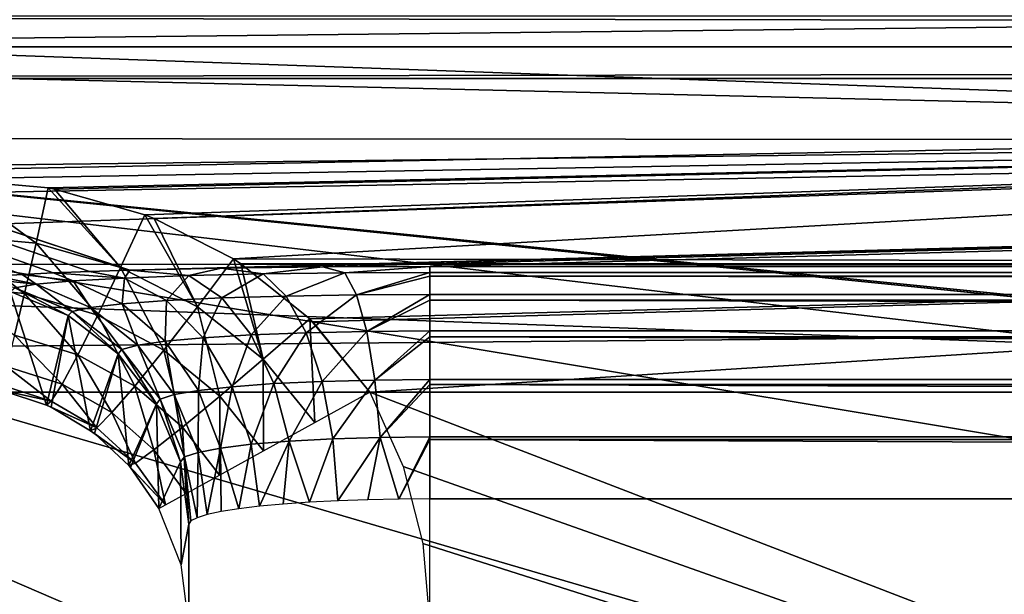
# Model space of a CAD drawing. Header units: millimetres. Extents: x -43.6 to 43.6, y -43.6 to 43.6.
# Tile 395 of 637: x -7.7 to -6.7, y 35.3 to 35.9. Entities that reach past the tile are written whole.
import ezdxf

# ---------------------------------------------------------------- set-up
doc = ezdxf.new("R2010")
doc.units = ezdxf.units.MM
doc.header["$LTSCALE"] = 52.148148
for name, color, linetype in [('150', 7, 'CONTINUOUS'), ('152', 7, 'CONTINUOUS'), ('161', 7, 'CONTINUOUS'), ('162', 7, 'CONTINUOUS'), ('163', 7, 'CONTINUOUS'), ('166', 7, 'CONTINUOUS'), ('191', 7, 'CONTINUOUS'), ('214', 7, 'CONTINUOUS'), ('317', 7, 'CONTINUOUS'), ('330', 7, 'CONTINUOUS'), ('335', 7, 'CONTINUOUS'), ('340', 7, 'CONTINUOUS'), ('369', 7, 'CONTINUOUS'), ('374', 7, 'CONTINUOUS'), ('382', 7, 'CONTINUOUS')]:
    doc.layers.add(name, color=color, linetype=linetype)

msp = doc.modelspace()

# ---------------------------------------------------------------- linework, layer by layer
at = {"layer": '150', "linetype": 'Continuous'}
for points in [[(-5.8614, 36.3912, 23.9303), (-7.6317, 33.6959, 15.3701), (-8.1792, 35.9413, 23.9303), (-5.8614, 36.3912, 23.9303)], [(-6.5217, 33.926, 15.362), (-7.6317, 33.6959, 15.3701), (-5.8614, 36.3912, 23.9303), (-6.5217, 33.926, 15.362)], [(-7.6317, 33.6959, 15.3701), (-8.7531, 33.4247, 15.3796), (-8.1792, 35.9413, 23.9303), (-7.6317, 33.6959, 15.3701)]]:
    msp.add_3dface(points, dxfattribs=at)
at = {"layer": '152', "color": 2, "linetype": 'Continuous'}
for points in [[(-22.2545, 36.8132, 26.3), (-24.4367, 35.4023, 26.3), (22.2545, 36.8132, 26.3), (-22.2545, 36.8132, 26.3)], [(22.2545, 36.8132, 26.3), (-24.4367, 35.4023, 26.3), (-0.015, 35.8829, 26.3), (22.2545, 36.8132, 26.3)], [(-0.015, 35.8829, 26.3), (-24.4367, 35.4023, 26.3), (-2.3606, 35.8051, 26.3), (-0.015, 35.8829, 26.3)], [(-2.3606, 35.8051, 26.3), (-24.4367, 35.4023, 26.3), (-4.6966, 35.5741, 26.3), (-2.3606, 35.8051, 26.3)], [(-4.6966, 35.5741, 26.3), (-24.4367, 35.4023, 26.3), (-7.0127, 35.191, 26.3), (-4.6966, 35.5741, 26.3)], [(-24.4367, 35.4023, 26.3), (-26.5297, 33.8623, 26.3), (-7.0127, 35.191, 26.3), (-24.4367, 35.4023, 26.3)]]:
    msp.add_3dface(points, dxfattribs=at)
at = {"layer": '161', "linetype": 'Continuous'}
for points in [[(-7.5, 35.3632, 1.7451), (-7.5, 34.6502, 1.7202), (-7.5, 34.702, -1.25), (-7.5, 35.3632, 1.7451)], [(-7.5, 35.2586, -1.25), (-7.5, 35.3632, 1.7451), (-7.5, 34.702, -1.25), (-7.5, 35.2586, -1.25)]]:
    msp.add_3dface(points, dxfattribs=at)
at = {"layer": '162', "linetype": 'Continuous'}
for points in [[(-7.6404, 34.558, -4.5), (-7.7001, 34.4634, -4.5), (-8.8792, 35.5, -4.5), (-7.6404, 34.558, -4.5)], [(-7.5613, 34.637, -4.5), (-7.6404, 34.558, -4.5), (-8.8792, 35.5, -4.5), (-7.5613, 34.637, -4.5)], [(-7.4666, 34.6963, -4.5), (-7.5613, 34.637, -4.5), (-8.8792, 35.5, -4.5), (-7.4666, 34.6963, -4.5)], [(-5.2151, 35.5, -4.5), (-7.4666, 34.6963, -4.5), (-8.8792, 35.5, -4.5), (-5.2151, 35.5, -4.5)], [(-7.3609, 34.7332, -4.5), (-7.4666, 34.6963, -4.5), (-5.2151, 35.5, -4.5), (-7.3609, 34.7332, -4.5)], [(-7.25, 34.7457, -4.5), (-7.3609, 34.7332, -4.5), (-5.2151, 35.5, -4.5), (-7.25, 34.7457, -4.5)], [(-5.2414, 34.7457, -4.5), (-7.25, 34.7457, -4.5), (-5.2151, 35.5, -4.5), (-5.2414, 34.7457, -4.5)]]:
    msp.add_3dface(points, dxfattribs=at)
at = {"layer": '163', "linetype": 'Continuous'}
for points in [[(-5.2001, 36.0134, -4.4094), (-5.2075, 35.7613, -4.4771), (-8.8906, 35.8925, -4.4477), (-5.2001, 36.0134, -4.4094)], [(-8.8895, 35.854, -1.5424), (-5.2021, 35.8946, -1.5528), (-8.8933, 35.9825, -1.5797), (-8.8895, 35.854, -1.5424)], [(-8.8906, 35.8925, -4.4477), (-5.2075, 35.7613, -4.4771), (-8.8869, 35.7638, -4.4766), (-8.8906, 35.8925, -4.4477)], [(-5.2058, 35.766, -1.5238), (-5.2021, 35.8946, -1.5528), (-8.8895, 35.854, -1.5424), (-5.2058, 35.766, -1.5238)], [(-8.8857, 35.7213, -1.5164), (-5.2058, 35.766, -1.5238), (-8.8895, 35.854, -1.5424), (-8.8857, 35.7213, -1.5164)], [(-8.8869, 35.7638, -4.4766), (-5.2075, 35.7613, -4.4771), (-8.8831, 35.6332, -4.4941), (-8.8869, 35.7638, -4.4766)], [(-7.75, 35.7213, -1.5164), (-5.2058, 35.766, -1.5238), (-8.8857, 35.7213, -1.5164), (-7.75, 35.7213, -1.5164)], [(-7.6458, 35.712, -1.5151), (-5.2058, 35.766, -1.5238), (-7.75, 35.7213, -1.5164), (-7.6458, 35.712, -1.5151)], [(-7.6394, 35.7108, -1.5149), (-5.2058, 35.766, -1.5238), (-7.6458, 35.712, -1.5151), (-7.6394, 35.7108, -1.5149)], [(-7.5456, 35.684, -1.5113), (-5.2058, 35.766, -1.5238), (-7.6394, 35.7108, -1.5149), (-7.5456, 35.684, -1.5113)], [(-7.536, 35.6803, -1.5109), (-5.2058, 35.766, -1.5238), (-7.5456, 35.684, -1.5113), (-7.536, 35.6803, -1.5109)], [(-7.4537, 35.6383, -1.5064), (-5.2058, 35.766, -1.5238), (-7.536, 35.6803, -1.5109), (-7.4537, 35.6383, -1.5064)], [(-5.2097, 35.6338, -1.506), (-5.2058, 35.766, -1.5238), (-7.4537, 35.6383, -1.5064), (-5.2097, 35.6338, -1.506)], [(-5.2075, 35.7613, -4.4771), (-5.2112, 35.6319, -4.4942), (-8.8831, 35.6332, -4.4941), (-5.2075, 35.7613, -4.4771)], [(-5.2151, 35.5, -4.5), (-8.8792, 35.5, -4.5), (-8.8831, 35.6332, -4.4941), (-5.2151, 35.5, -4.5)], [(-5.2112, 35.6319, -4.4942), (-5.2151, 35.5, -4.5), (-8.8831, 35.6332, -4.4941), (-5.2112, 35.6319, -4.4942)], [(-7.446, 35.6333, -1.5059), (-5.2097, 35.6338, -1.506), (-7.4537, 35.6383, -1.5064), (-7.446, 35.6333, -1.5059)], [(-7.3745, 35.5762, -1.5019), (-5.2097, 35.6338, -1.506), (-7.446, 35.6333, -1.5059), (-7.3745, 35.5762, -1.5019)], [(-7.3714, 35.5731, -1.5018), (-5.2097, 35.6338, -1.506), (-7.3745, 35.5762, -1.5019), (-7.3714, 35.5731, -1.5018)], [(-7.3121, 35.5, -1.5), (-5.2097, 35.6338, -1.506), (-7.3714, 35.5731, -1.5018), (-7.3121, 35.5, -1.5)], [(-5.2136, 35.5, -1.5), (-5.2097, 35.6338, -1.506), (-7.3121, 35.5, -1.5), (-5.2136, 35.5, -1.5)]]:
    msp.add_3dface(points, dxfattribs=at)
at = {"layer": '166', "linetype": 'Continuous'}
for points in [[(-5.2136, 35.5, -1.5), (-7.3121, 35.5, -1.5), (-5.2414, 34.702, -1.5), (-5.2136, 35.5, -1.5)], [(-7.3121, 35.5, -1.5), (-7.2778, 35.423, -1.5), (-5.2414, 34.702, -1.5), (-7.3121, 35.5, -1.5)], [(-7.2778, 35.423, -1.5), (-7.2572, 35.343, -1.5), (-5.2414, 34.702, -1.5), (-7.2778, 35.423, -1.5)], [(-7.2572, 35.343, -1.5), (-7.25, 35.2586, -1.5), (-5.2414, 34.702, -1.5), (-7.2572, 35.343, -1.5)]]:
    msp.add_3dface(points, dxfattribs=at)
at = {"layer": '191', "linetype": 'Continuous'}
for points in [[(7.25, 34.6415, 1.97), (-7.25, 34.6415, 1.97), (7.25, 35.3894, 1.9961), (7.25, 34.6415, 1.97)], [(7.25, 35.3894, 1.9961), (-7.25, 34.6415, 1.97), (-7.25, 35.3894, 1.9961), (7.25, 35.3894, 1.9961)]]:
    msp.add_3dface(points, dxfattribs=at)
at = {"layer": '214', "color": 2, "linetype": 'Continuous'}
for points in [[(-4.6966, 35.5741, 26.3), (-7.0127, 35.191, 26.3), (-6.9793, 35.0874, 26.2882), (-4.6966, 35.5741, 26.3)], [(-4.6695, 35.4687, 26.2882), (-4.6966, 35.5741, 26.3), (-6.9793, 35.0874, 26.2882), (-4.6695, 35.4687, 26.2882)], [(-4.6695, 35.4687, 26.2882), (-6.9793, 35.0874, 26.2882), (-4.6561, 35.3665, 26.2532), (-4.6695, 35.4687, 26.2882)], [(-4.6561, 35.3665, 26.2532), (-6.9793, 35.0874, 26.2882), (-6.9592, 34.9864, 26.2532), (-4.6561, 35.3665, 26.2532)], [(-4.6561, 35.3665, 26.2532), (-6.9592, 34.9864, 26.2532), (-4.644, 35.2742, 26.1968), (-4.6561, 35.3665, 26.2532)]]:
    msp.add_3dface(points, dxfattribs=at)
at = {"layer": '317', "linetype": 'Continuous'}
for points in [[(-8.8903, 36.0668, 14.7301), (8.8903, 36.0668, 14.7301), (-7.5614, 35.6267, 2.1283), (-8.8903, 36.0668, 14.7301)], [(-7.7003, 35.6206, 1.954), (-8.8903, 36.0668, 14.7301), (-7.6731, 35.6223, 2.0032), (-7.7003, 35.6206, 1.954)], [(-7.6731, 35.6223, 2.0032), (-8.8903, 36.0668, 14.7301), (-7.6406, 35.6239, 2.049), (-7.6731, 35.6223, 2.0032)], [(-7.6406, 35.6239, 2.049), (-8.8903, 36.0668, 14.7301), (-7.6032, 35.6254, 2.0909), (-7.6406, 35.6239, 2.049)], [(-7.6032, 35.6254, 2.0909), (-8.8903, 36.0668, 14.7301), (-7.5614, 35.6267, 2.1283), (-7.6032, 35.6254, 2.0909)], [(-7.5614, 35.6267, 2.1283), (8.8903, 36.0668, 14.7301), (-7.4665, 35.6288, 2.1878), (-7.5614, 35.6267, 2.1283)], [(-7.4665, 35.6288, 2.1878), (8.8903, 36.0668, 14.7301), (-7.3609, 35.6301, 2.2248), (-7.4665, 35.6288, 2.1878)], [(-7.3609, 35.6301, 2.2248), (8.8903, 36.0668, 14.7301), (-7.25, 35.6305, 2.2373), (-7.3609, 35.6301, 2.2248)], [(8.8903, 36.0668, 14.7301), (7.25, 35.6305, 2.2373), (-7.25, 35.6305, 2.2373), (8.8903, 36.0668, 14.7301)]]:
    msp.add_3dface(points, dxfattribs=at)
at = {"layer": '330', "linetype": 'Continuous'}
for points in [[(-7.6478, 35.4867, -1.2553), (-7.6947, 35.5022, -1.2588), (-7.6855, 35.6046, 1.7366), (-7.6478, 35.4867, -1.2553)], [(-7.6252, 35.5796, 1.7375), (-7.6478, 35.4867, -1.2553), (-7.6855, 35.6046, 1.7366), (-7.6252, 35.5796, 1.7375)], [(-7.643, 35.4845, -1.2548), (-7.6478, 35.4867, -1.2553), (-7.6252, 35.5796, 1.7375), (-7.643, 35.4845, -1.2548)], [(-7.6019, 35.4601, -1.2504), (-7.643, 35.4845, -1.2548), (-7.6252, 35.5796, 1.7375), (-7.6019, 35.4601, -1.2504)], [(-7.5733, 35.5399, 1.7389), (-7.6019, 35.4601, -1.2504), (-7.6252, 35.5796, 1.7375), (-7.5733, 35.5399, 1.7389)], [(-7.598, 35.4572, -1.25), (-7.6019, 35.4601, -1.2504), (-7.5733, 35.5399, 1.7389), (-7.598, 35.4572, -1.25)], [(-7.5623, 35.4239, -1.2465), (-7.598, 35.4572, -1.25), (-7.5733, 35.5399, 1.7389), (-7.5623, 35.4239, -1.2465)], [(-7.5335, 35.4881, 1.7407), (-7.5623, 35.4239, -1.2465), (-7.5733, 35.5399, 1.7389), (-7.5335, 35.4881, 1.7407)], [(-7.5607, 35.4221, -1.2464), (-7.5623, 35.4239, -1.2465), (-7.5335, 35.4881, 1.7407), (-7.5607, 35.4221, -1.2464)], [(-7.531, 35.3794, -1.2458), (-7.5607, 35.4221, -1.2464), (-7.5335, 35.4881, 1.7407), (-7.531, 35.3794, -1.2458)], [(-7.5085, 35.4278, 1.7428), (-7.531, 35.3794, -1.2458), (-7.5335, 35.4881, 1.7407), (-7.5085, 35.4278, 1.7428)], [(-7.5079, 35.3211, -1.2478), (-7.531, 35.3794, -1.2458), (-7.5085, 35.4278, 1.7428), (-7.5079, 35.3211, -1.2478)], [(-7.5, 35.3632, 1.7451), (-7.5079, 35.3211, -1.2478), (-7.5085, 35.4278, 1.7428), (-7.5, 35.3632, 1.7451)], [(-7.5, 35.3632, 1.7451), (-7.5, 35.2586, -1.25), (-7.5079, 35.3211, -1.2478), (-7.5, 35.3632, 1.7451)]]:
    msp.add_3dface(points, dxfattribs=at)
at = {"layer": '335', "linetype": 'Continuous'}
for points in [[(-7.6458, 35.712, -1.5151), (-7.75, 35.7213, -1.5164), (-7.6585, 35.6546, -1.4994), (-7.6458, 35.712, -1.5151)], [(-7.75, 35.7213, -1.5164), (-7.75, 35.6629, -1.5003), (-7.6585, 35.6546, -1.4994), (-7.75, 35.7213, -1.5164)], [(-7.6458, 35.712, -1.5151), (-7.6585, 35.6546, -1.4994), (-7.5709, 35.6295, -1.4969), (-7.6458, 35.712, -1.5151)], [(-7.6394, 35.7108, -1.5149), (-7.6458, 35.712, -1.5151), (-7.5709, 35.6295, -1.4969), (-7.6394, 35.7108, -1.5149)], [(-7.5456, 35.684, -1.5113), (-7.6394, 35.7108, -1.5149), (-7.5709, 35.6295, -1.4969), (-7.5456, 35.684, -1.5113)], [(-7.5456, 35.684, -1.5113), (-7.5709, 35.6295, -1.4969), (-7.4911, 35.5888, -1.4937), (-7.5456, 35.684, -1.5113)], [(-7.536, 35.6803, -1.5109), (-7.5456, 35.684, -1.5113), (-7.4911, 35.5888, -1.4937), (-7.536, 35.6803, -1.5109)], [(-7.4537, 35.6383, -1.5064), (-7.536, 35.6803, -1.5109), (-7.4911, 35.5888, -1.4937), (-7.4537, 35.6383, -1.5064)], [(-7.75, 35.6629, -1.5003), (-7.75, 35.6101, -1.4706), (-7.6704, 35.6025, -1.4699), (-7.75, 35.6629, -1.5003)], [(-7.6585, 35.6546, -1.4994), (-7.75, 35.6629, -1.5003), (-7.6704, 35.6025, -1.4699), (-7.6585, 35.6546, -1.4994)], [(-7.6585, 35.6546, -1.4994), (-7.6704, 35.6025, -1.4699), (-7.5945, 35.58, -1.4681), (-7.6585, 35.6546, -1.4994)], [(-7.5709, 35.6295, -1.4969), (-7.6585, 35.6546, -1.4994), (-7.5945, 35.58, -1.4681), (-7.5709, 35.6295, -1.4969)], [(-7.4537, 35.6383, -1.5064), (-7.4911, 35.5888, -1.4937), (-7.4228, 35.5342, -1.4914), (-7.4537, 35.6383, -1.5064)], [(-7.446, 35.6333, -1.5059), (-7.4537, 35.6383, -1.5064), (-7.4228, 35.5342, -1.4914), (-7.446, 35.6333, -1.5059)], [(-7.3745, 35.5762, -1.5019), (-7.446, 35.6333, -1.5059), (-7.4228, 35.5342, -1.4914), (-7.3745, 35.5762, -1.5019)], [(-7.5709, 35.6295, -1.4969), (-7.5945, 35.58, -1.4681), (-7.526, 35.5438, -1.4659), (-7.5709, 35.6295, -1.4969)], [(-7.4911, 35.5888, -1.4937), (-7.5709, 35.6295, -1.4969), (-7.526, 35.5438, -1.4659), (-7.4911, 35.5888, -1.4937)], [(-7.6704, 35.6025, -1.4699), (-7.75, 35.6101, -1.4706), (-7.6809, 35.5591, -1.4284), (-7.6704, 35.6025, -1.4699)], [(-7.6704, 35.6025, -1.4699), (-7.6809, 35.5591, -1.4284), (-7.6152, 35.5388, -1.4267), (-7.6704, 35.6025, -1.4699)], [(-7.5945, 35.58, -1.4681), (-7.6704, 35.6025, -1.4699), (-7.6152, 35.5388, -1.4267), (-7.5945, 35.58, -1.4681)], [(-7.5945, 35.58, -1.4681), (-7.6152, 35.5388, -1.4267), (-7.5562, 35.5064, -1.4247), (-7.5945, 35.58, -1.4681)], [(-7.526, 35.5438, -1.4659), (-7.5945, 35.58, -1.4681), (-7.5562, 35.5064, -1.4247), (-7.526, 35.5438, -1.4659)], [(-7.4911, 35.5888, -1.4937), (-7.526, 35.5438, -1.4659), (-7.4679, 35.4959, -1.4647), (-7.4911, 35.5888, -1.4937)], [(-7.4228, 35.5342, -1.4914), (-7.4911, 35.5888, -1.4937), (-7.4679, 35.4959, -1.4647), (-7.4228, 35.5342, -1.4914)], [(-7.3745, 35.5762, -1.5019), (-7.4228, 35.5342, -1.4914), (-7.3693, 35.4685, -1.4913), (-7.3745, 35.5762, -1.5019)], [(-7.3121, 35.5, -1.5), (-7.3714, 35.5731, -1.5018), (-7.3745, 35.5762, -1.5019), (-7.3121, 35.5, -1.5)], [(-7.3121, 35.5, -1.5), (-7.3745, 35.5762, -1.5019), (-7.3693, 35.4685, -1.4913), (-7.3121, 35.5, -1.5)], [(-7.6809, 35.5591, -1.4284), (-7.6893, 35.5269, -1.3773), (-7.6316, 35.5084, -1.3752), (-7.6809, 35.5591, -1.4284)], [(-7.6152, 35.5388, -1.4267), (-7.6809, 35.5591, -1.4284), (-7.6316, 35.5084, -1.3752), (-7.6152, 35.5388, -1.4267)], [(-7.6152, 35.5388, -1.4267), (-7.6316, 35.5084, -1.3752), (-7.5799, 35.4789, -1.3727), (-7.6152, 35.5388, -1.4267)], [(-7.5562, 35.5064, -1.4247), (-7.6152, 35.5388, -1.4267), (-7.5799, 35.4789, -1.3727), (-7.5562, 35.5064, -1.4247)], [(-7.526, 35.5438, -1.4659), (-7.5562, 35.5064, -1.4247), (-7.5066, 35.4639, -1.4238), (-7.526, 35.5438, -1.4659)], [(-7.4679, 35.4959, -1.4647), (-7.526, 35.5438, -1.4659), (-7.5066, 35.4639, -1.4238), (-7.4679, 35.4959, -1.4647)], [(-7.4228, 35.5342, -1.4914), (-7.4679, 35.4959, -1.4647), (-7.4226, 35.4391, -1.4658), (-7.4228, 35.5342, -1.4914)], [(-7.3693, 35.4685, -1.4913), (-7.4228, 35.5342, -1.4914), (-7.4226, 35.4391, -1.4658), (-7.3693, 35.4685, -1.4913)], [(-7.6893, 35.5269, -1.3773), (-7.6951, 35.5078, -1.3197), (-7.6427, 35.4907, -1.3169), (-7.6893, 35.5269, -1.3773)], [(-7.6316, 35.5084, -1.3752), (-7.6893, 35.5269, -1.3773), (-7.6427, 35.4907, -1.3169), (-7.6316, 35.5084, -1.3752)], [(-7.6951, 35.5078, -1.3197), (-7.6979, 35.5029, -1.259), (-7.6427, 35.4907, -1.3169), (-7.6951, 35.5078, -1.3197)], [(-7.6316, 35.5084, -1.3752), (-7.6427, 35.4907, -1.3169), (-7.5955, 35.4631, -1.3134), (-7.6316, 35.5084, -1.3752)], [(-7.5799, 35.4789, -1.3727), (-7.6316, 35.5084, -1.3752), (-7.5955, 35.4631, -1.3134), (-7.5799, 35.4789, -1.3727)], [(-7.6979, 35.5029, -1.259), (-7.6947, 35.5022, -1.2588), (-7.6427, 35.4907, -1.3169), (-7.6979, 35.5029, -1.259)], [(-7.6947, 35.5022, -1.2588), (-7.6478, 35.4867, -1.2553), (-7.6427, 35.4907, -1.3169), (-7.6947, 35.5022, -1.2588)], [(-7.5562, 35.5064, -1.4247), (-7.5799, 35.4789, -1.3727), (-7.5365, 35.4403, -1.3714), (-7.5562, 35.5064, -1.4247)], [(-7.5066, 35.4639, -1.4238), (-7.5562, 35.5064, -1.4247), (-7.5365, 35.4403, -1.3714), (-7.5066, 35.4639, -1.4238)], [(-7.6427, 35.4907, -1.3169), (-7.6478, 35.4867, -1.2553), (-7.5955, 35.4631, -1.3134), (-7.6427, 35.4907, -1.3169)], [(-7.4679, 35.4959, -1.4647), (-7.5066, 35.4639, -1.4238), (-7.4682, 35.414, -1.4253), (-7.4679, 35.4959, -1.4647)], [(-7.4226, 35.4391, -1.4658), (-7.4679, 35.4959, -1.4647), (-7.4682, 35.414, -1.4253), (-7.4226, 35.4391, -1.4658)], [(-7.6478, 35.4867, -1.2553), (-7.643, 35.4845, -1.2548), (-7.5955, 35.4631, -1.3134), (-7.6478, 35.4867, -1.2553)], [(-7.643, 35.4845, -1.2548), (-7.6019, 35.4601, -1.2504), (-7.5955, 35.4631, -1.3134), (-7.643, 35.4845, -1.2548)], [(-7.5799, 35.4789, -1.3727), (-7.5955, 35.4631, -1.3134), (-7.5555, 35.4266, -1.3109), (-7.5799, 35.4789, -1.3727)], [(-7.5365, 35.4403, -1.3714), (-7.5799, 35.4789, -1.3727), (-7.5555, 35.4266, -1.3109), (-7.5365, 35.4403, -1.3714)], [(-7.5955, 35.4631, -1.3134), (-7.6019, 35.4601, -1.2504), (-7.5555, 35.4266, -1.3109), (-7.5955, 35.4631, -1.3134)], [(-7.6019, 35.4601, -1.2504), (-7.598, 35.4572, -1.25), (-7.5555, 35.4266, -1.3109), (-7.6019, 35.4601, -1.2504)], [(-7.598, 35.4572, -1.25), (-7.5623, 35.4239, -1.2465), (-7.5555, 35.4266, -1.3109), (-7.598, 35.4572, -1.25)], [(-7.5066, 35.4639, -1.4238), (-7.5365, 35.4403, -1.3714), (-7.5029, 35.3949, -1.3726), (-7.5066, 35.4639, -1.4238)], [(-7.4682, 35.414, -1.4253), (-7.5066, 35.4639, -1.4238), (-7.5029, 35.3949, -1.3726), (-7.4682, 35.414, -1.4253)], [(-7.5365, 35.4403, -1.3714), (-7.5555, 35.4266, -1.3109), (-7.5244, 35.3831, -1.3113), (-7.5365, 35.4403, -1.3714)], [(-7.5029, 35.3949, -1.3726), (-7.5365, 35.4403, -1.3714), (-7.5244, 35.3831, -1.3113), (-7.5029, 35.3949, -1.3726)], [(-7.5555, 35.4266, -1.3109), (-7.5623, 35.4239, -1.2465), (-7.5244, 35.3831, -1.3113), (-7.5555, 35.4266, -1.3109)], [(-7.5623, 35.4239, -1.2465), (-7.5607, 35.4221, -1.2464), (-7.5244, 35.3831, -1.3113), (-7.5623, 35.4239, -1.2465)], [(-7.5607, 35.4221, -1.2464), (-7.531, 35.3794, -1.2458), (-7.5244, 35.3831, -1.3113), (-7.5607, 35.4221, -1.2464)]]:
    msp.add_3dface(points, dxfattribs=at)
at = {"layer": '340', "linetype": 'Continuous'}
for points in [[(-7.25, 35.6305, 2.2373), (7.25, 35.6305, 2.2373), (7.25, 35.6243, 2.19), (-7.25, 35.6305, 2.2373)], [(-7.25, 35.6243, 2.19), (-7.25, 35.6305, 2.2373), (7.25, 35.6243, 2.19), (-7.25, 35.6243, 2.19)], [(-7.25, 35.6206, 2.1757), (-7.25, 35.6243, 2.19), (7.25, 35.6206, 2.1757), (-7.25, 35.6206, 2.1757)], [(7.25, 35.6206, 2.1757), (-7.25, 35.6243, 2.19), (7.25, 35.6243, 2.19), (7.25, 35.6206, 2.1757)], [(-7.25, 35.6015, 2.1288), (-7.25, 35.6206, 2.1757), (7.25, 35.6015, 2.1288), (-7.25, 35.6015, 2.1288)], [(7.25, 35.6015, 2.1288), (-7.25, 35.6206, 2.1757), (7.25, 35.6206, 2.1757), (7.25, 35.6015, 2.1288)], [(-7.25, 35.5957, 2.1185), (-7.25, 35.6015, 2.1288), (7.25, 35.5957, 2.1185), (-7.25, 35.5957, 2.1185)], [(7.25, 35.5957, 2.1185), (-7.25, 35.6015, 2.1288), (7.25, 35.6015, 2.1288), (7.25, 35.5957, 2.1185)], [(-7.25, 35.5636, 2.0756), (-7.25, 35.5957, 2.1185), (7.25, 35.5636, 2.0756), (-7.25, 35.5636, 2.0756)], [(7.25, 35.5636, 2.0756), (-7.25, 35.5957, 2.1185), (7.25, 35.5957, 2.1185), (7.25, 35.5636, 2.0756)], [(-7.25, 35.5574, 2.0692), (-7.25, 35.5636, 2.0756), (7.25, 35.5574, 2.0692), (-7.25, 35.5574, 2.0692)], [(7.25, 35.5574, 2.0692), (-7.25, 35.5636, 2.0756), (7.25, 35.5636, 2.0756), (7.25, 35.5574, 2.0692)], [(-7.25, 35.5132, 2.034), (-7.25, 35.5574, 2.0692), (7.25, 35.5132, 2.034), (-7.25, 35.5132, 2.034)], [(7.25, 35.5132, 2.034), (-7.25, 35.5574, 2.0692), (7.25, 35.5574, 2.0692), (7.25, 35.5132, 2.034)], [(-7.25, 35.5082, 2.0309), (-7.25, 35.5132, 2.034), (7.25, 35.5082, 2.0309), (-7.25, 35.5082, 2.0309)], [(7.25, 35.5082, 2.0309), (-7.25, 35.5132, 2.034), (7.25, 35.5132, 2.034), (7.25, 35.5082, 2.0309)], [(-7.25, 35.4537, 2.0069), (-7.25, 35.5082, 2.0309), (7.25, 35.4538, 2.0069), (-7.25, 35.4537, 2.0069)], [(7.25, 35.4538, 2.0069), (-7.25, 35.5082, 2.0309), (7.25, 35.5082, 2.0309), (7.25, 35.4538, 2.0069)], [(7.25, 35.451, 2.0061), (-7.25, 35.4537, 2.0069), (7.25, 35.4538, 2.0069), (7.25, 35.451, 2.0061)], [(-7.25, 35.451, 2.0061), (-7.25, 35.4537, 2.0069), (7.25, 35.451, 2.0061), (-7.25, 35.451, 2.0061)], [(7.25, 35.3894, 1.9961), (-7.25, 35.3894, 1.9961), (-7.25, 35.451, 2.0061), (7.25, 35.3894, 1.9961)], [(7.25, 35.3894, 1.9961), (-7.25, 35.451, 2.0061), (7.25, 35.451, 2.0061), (7.25, 35.3894, 1.9961)]]:
    msp.add_3dface(points, dxfattribs=at)
at = {"layer": '369', "linetype": 'Continuous'}
for points in [[(-7.3609, 35.6301, 2.2248), (-7.25, 35.6305, 2.2373), (-7.3383, 35.6239, 2.1809), (-7.3609, 35.6301, 2.2248)], [(-7.25, 35.6305, 2.2373), (-7.25, 35.6243, 2.19), (-7.3383, 35.6239, 2.1809), (-7.25, 35.6305, 2.2373)], [(-7.7219, 35.6188, 1.902), (-7.7003, 35.6206, 1.954), (-7.6584, 35.6121, 1.9059), (-7.7219, 35.6188, 1.902)], [(-7.7003, 35.6206, 1.954), (-7.6731, 35.6223, 2.0032), (-7.6584, 35.6121, 1.9059), (-7.7003, 35.6206, 1.954)], [(-7.6731, 35.6223, 2.0032), (-7.6406, 35.6239, 2.049), (-7.6201, 35.6155, 1.9841), (-7.6731, 35.6223, 2.0032)], [(-7.6584, 35.6121, 1.9059), (-7.6731, 35.6223, 2.0032), (-7.6201, 35.6155, 1.9841), (-7.6584, 35.6121, 1.9059)], [(-7.6406, 35.6239, 2.049), (-7.6032, 35.6254, 2.0909), (-7.5667, 35.6185, 2.0534), (-7.6406, 35.6239, 2.049)], [(-7.6201, 35.6155, 1.9841), (-7.6406, 35.6239, 2.049), (-7.5667, 35.6185, 2.0534), (-7.6201, 35.6155, 1.9841)], [(-7.6032, 35.6254, 2.0909), (-7.5614, 35.6267, 2.1283), (-7.5667, 35.6185, 2.0534), (-7.6032, 35.6254, 2.0909)], [(-7.5667, 35.6185, 2.0534), (-7.5614, 35.6267, 2.1283), (-7.5, 35.621, 2.111), (-7.5667, 35.6185, 2.0534)], [(-7.5667, 35.6185, 2.0534), (-7.5, 35.621, 2.111), (-7.5231, 35.5951, 2.0108), (-7.5667, 35.6185, 2.0534)], [(-7.5614, 35.6267, 2.1283), (-7.4665, 35.6288, 2.1878), (-7.5, 35.621, 2.111), (-7.5614, 35.6267, 2.1283)], [(-7.5, 35.621, 2.111), (-7.4657, 35.5978, 2.0605), (-7.5231, 35.5951, 2.0108), (-7.5, 35.621, 2.111)], [(-7.5, 35.621, 2.111), (-7.4665, 35.6288, 2.1878), (-7.4229, 35.6228, 2.1542), (-7.5, 35.621, 2.111)], [(-7.5, 35.621, 2.111), (-7.4229, 35.6228, 2.1542), (-7.4657, 35.5978, 2.0605), (-7.5, 35.621, 2.111)], [(-7.4665, 35.6288, 2.1878), (-7.3609, 35.6301, 2.2248), (-7.4229, 35.6228, 2.1542), (-7.4665, 35.6288, 2.1878)], [(-7.4229, 35.6228, 2.1542), (-7.3991, 35.5998, 2.0978), (-7.4657, 35.5978, 2.0605), (-7.4229, 35.6228, 2.1542)], [(-7.4229, 35.6228, 2.1542), (-7.3609, 35.6301, 2.2248), (-7.3383, 35.6239, 2.1809), (-7.4229, 35.6228, 2.1542)], [(-7.4229, 35.6228, 2.1542), (-7.3383, 35.6239, 2.1809), (-7.3991, 35.5998, 2.0978), (-7.4229, 35.6228, 2.1542)], [(-7.3383, 35.6239, 2.1809), (-7.3262, 35.6011, 2.121), (-7.3991, 35.5998, 2.0978), (-7.3383, 35.6239, 2.1809)], [(-7.3383, 35.6239, 2.1809), (-7.25, 35.6243, 2.19), (-7.3262, 35.6011, 2.121), (-7.3383, 35.6239, 2.1809)], [(-7.25, 35.6243, 2.19), (-7.25, 35.6206, 2.1757), (-7.3262, 35.6011, 2.121), (-7.25, 35.6243, 2.19)], [(-7.25, 35.6206, 2.1757), (-7.25, 35.6015, 2.1288), (-7.3262, 35.6011, 2.121), (-7.25, 35.6206, 2.1757)], [(-7.6804, 35.6084, 1.8223), (-7.7219, 35.6188, 1.902), (-7.6584, 35.6121, 1.9059), (-7.6804, 35.6084, 1.8223)], [(-7.6804, 35.6084, 1.8223), (-7.6584, 35.6121, 1.9059), (-7.6209, 35.5839, 1.8114), (-7.6804, 35.6084, 1.8223)], [(-7.6584, 35.6121, 1.9059), (-7.6201, 35.6155, 1.9841), (-7.602, 35.588, 1.8835), (-7.6584, 35.6121, 1.9059)], [(-7.6584, 35.6121, 1.9059), (-7.602, 35.588, 1.8835), (-7.6209, 35.5839, 1.8114), (-7.6584, 35.6121, 1.9059)], [(-7.6201, 35.6155, 1.9841), (-7.5667, 35.6185, 2.0534), (-7.5691, 35.5918, 1.9509), (-7.6201, 35.6155, 1.9841)], [(-7.6201, 35.6155, 1.9841), (-7.5691, 35.5918, 1.9509), (-7.602, 35.588, 1.8835), (-7.6201, 35.6155, 1.9841)], [(-7.5667, 35.6185, 2.0534), (-7.5231, 35.5951, 2.0108), (-7.5691, 35.5918, 1.9509), (-7.5667, 35.6185, 2.0534)], [(-7.6252, 35.5796, 1.7375), (-7.6855, 35.6046, 1.7366), (-7.6804, 35.6084, 1.8223), (-7.6252, 35.5796, 1.7375)], [(-7.6252, 35.5796, 1.7375), (-7.6804, 35.6084, 1.8223), (-7.6209, 35.5839, 1.8114), (-7.6252, 35.5796, 1.7375)], [(-7.3991, 35.5998, 2.0978), (-7.4355, 35.5596, 2.017), (-7.4657, 35.5978, 2.0605), (-7.3991, 35.5998, 2.0978)], [(-7.3783, 35.5618, 2.049), (-7.4355, 35.5596, 2.017), (-7.3991, 35.5998, 2.0978), (-7.3783, 35.5618, 2.049)], [(-7.3262, 35.6011, 2.121), (-7.3783, 35.5618, 2.049), (-7.3991, 35.5998, 2.0978), (-7.3262, 35.6011, 2.121)], [(-7.3155, 35.5631, 2.0689), (-7.3783, 35.5618, 2.049), (-7.3262, 35.6011, 2.121), (-7.3155, 35.5631, 2.0689)], [(-7.25, 35.6015, 2.1288), (-7.3155, 35.5631, 2.0689), (-7.3262, 35.6011, 2.121), (-7.25, 35.6015, 2.1288)], [(-7.25, 35.6015, 2.1288), (-7.25, 35.5957, 2.1185), (-7.3155, 35.5631, 2.0689), (-7.25, 35.6015, 2.1288)], [(-7.5691, 35.5918, 1.9509), (-7.5531, 35.549, 1.8646), (-7.602, 35.588, 1.8835), (-7.5691, 35.5918, 1.9509)], [(-7.5231, 35.5951, 2.0108), (-7.5247, 35.5531, 1.9227), (-7.5691, 35.5918, 1.9509), (-7.5231, 35.5951, 2.0108)], [(-7.5247, 35.5531, 1.9227), (-7.5531, 35.549, 1.8646), (-7.5691, 35.5918, 1.9509), (-7.5247, 35.5531, 1.9227)], [(-7.485, 35.5566, 1.9742), (-7.5247, 35.5531, 1.9227), (-7.5231, 35.5951, 2.0108), (-7.485, 35.5566, 1.9742)], [(-7.4657, 35.5978, 2.0605), (-7.485, 35.5566, 1.9742), (-7.5231, 35.5951, 2.0108), (-7.4657, 35.5978, 2.0605)], [(-7.4355, 35.5596, 2.017), (-7.485, 35.5566, 1.9742), (-7.4657, 35.5978, 2.0605), (-7.4355, 35.5596, 2.017)], [(-7.25, 35.5957, 2.1185), (-7.25, 35.5636, 2.0756), (-7.3155, 35.5631, 2.0689), (-7.25, 35.5957, 2.1185)], [(-7.5733, 35.5399, 1.7389), (-7.6252, 35.5796, 1.7375), (-7.6209, 35.5839, 1.8114), (-7.5733, 35.5399, 1.7389)], [(-7.602, 35.588, 1.8835), (-7.5695, 35.5445, 1.8025), (-7.6209, 35.5839, 1.8114), (-7.602, 35.588, 1.8835)], [(-7.5695, 35.5445, 1.8025), (-7.5733, 35.5399, 1.7389), (-7.6209, 35.5839, 1.8114), (-7.5695, 35.5445, 1.8025)], [(-7.5531, 35.549, 1.8646), (-7.5695, 35.5445, 1.8025), (-7.602, 35.588, 1.8835), (-7.5531, 35.549, 1.8646)], [(-7.4355, 35.5596, 2.017), (-7.455, 35.5058, 1.9461), (-7.485, 35.5566, 1.9742), (-7.4355, 35.5596, 2.017)], [(-7.4117, 35.509, 1.9832), (-7.455, 35.5058, 1.9461), (-7.4355, 35.5596, 2.017), (-7.4117, 35.509, 1.9832)], [(-7.3783, 35.5618, 2.049), (-7.4117, 35.509, 1.9832), (-7.4355, 35.5596, 2.017), (-7.3783, 35.5618, 2.049)], [(-7.3617, 35.5113, 2.011), (-7.4117, 35.509, 1.9832), (-7.3783, 35.5618, 2.049), (-7.3617, 35.5113, 2.011)], [(-7.3155, 35.5631, 2.0689), (-7.3617, 35.5113, 2.011), (-7.3783, 35.5618, 2.049), (-7.3155, 35.5631, 2.0689)], [(-7.3071, 35.5127, 2.0282), (-7.3617, 35.5113, 2.011), (-7.3155, 35.5631, 2.0689), (-7.3071, 35.5127, 2.0282)], [(-7.25, 35.5636, 2.0756), (-7.3071, 35.5127, 2.0282), (-7.3155, 35.5631, 2.0689), (-7.25, 35.5636, 2.0756)], [(-7.25, 35.5636, 2.0756), (-7.25, 35.5574, 2.0692), (-7.3071, 35.5127, 2.0282), (-7.25, 35.5636, 2.0756)], [(-7.5531, 35.549, 1.8646), (-7.5298, 35.493, 1.7965), (-7.5695, 35.5445, 1.8025), (-7.5531, 35.549, 1.8646)], [(-7.5247, 35.5531, 1.9227), (-7.5151, 35.4977, 1.8507), (-7.5531, 35.549, 1.8646), (-7.5247, 35.5531, 1.9227)], [(-7.5151, 35.4977, 1.8507), (-7.5298, 35.493, 1.7965), (-7.5531, 35.549, 1.8646), (-7.5151, 35.4977, 1.8507)], [(-7.485, 35.5566, 1.9742), (-7.4899, 35.502, 1.9013), (-7.5247, 35.5531, 1.9227), (-7.485, 35.5566, 1.9742)], [(-7.4899, 35.502, 1.9013), (-7.5151, 35.4977, 1.8507), (-7.5247, 35.5531, 1.9227), (-7.4899, 35.502, 1.9013)], [(-7.455, 35.5058, 1.9461), (-7.4899, 35.502, 1.9013), (-7.485, 35.5566, 1.9742), (-7.455, 35.5058, 1.9461)], [(-7.25, 35.5574, 2.0692), (-7.25, 35.5132, 2.034), (-7.3071, 35.5127, 2.0282), (-7.25, 35.5574, 2.0692)], [(-7.5335, 35.4881, 1.7407), (-7.5733, 35.5399, 1.7389), (-7.5695, 35.5445, 1.8025), (-7.5335, 35.4881, 1.7407)], [(-7.5298, 35.493, 1.7965), (-7.5335, 35.4881, 1.7407), (-7.5695, 35.5445, 1.8025), (-7.5298, 35.493, 1.7965)], [(-7.4117, 35.509, 1.9832), (-7.4352, 35.4461, 1.9285), (-7.455, 35.5058, 1.9461), (-7.4117, 35.509, 1.9832)], [(-7.3959, 35.4494, 1.9617), (-7.4352, 35.4461, 1.9285), (-7.4117, 35.509, 1.9832), (-7.3959, 35.4494, 1.9617)], [(-7.3617, 35.5113, 2.011), (-7.3959, 35.4494, 1.9617), (-7.4117, 35.509, 1.9832), (-7.3617, 35.5113, 2.011)], [(-7.3507, 35.4518, 1.9864), (-7.3959, 35.4494, 1.9617), (-7.3617, 35.5113, 2.011), (-7.3507, 35.4518, 1.9864)], [(-7.3071, 35.5127, 2.0282), (-7.3507, 35.4518, 1.9864), (-7.3617, 35.5113, 2.011), (-7.3071, 35.5127, 2.0282)], [(-7.3014, 35.4532, 2.0017), (-7.3507, 35.4518, 1.9864), (-7.3071, 35.5127, 2.0282), (-7.3014, 35.4532, 2.0017)], [(-7.25, 35.5132, 2.034), (-7.3014, 35.4532, 2.0017), (-7.3071, 35.5127, 2.0282), (-7.25, 35.5132, 2.034)], [(-7.25, 35.5132, 2.034), (-7.25, 35.5082, 2.0309), (-7.3014, 35.4532, 2.0017), (-7.25, 35.5132, 2.034)], [(-7.25, 35.5082, 2.0309), (-7.25, 35.4537, 2.0069), (-7.3014, 35.4532, 2.0017), (-7.25, 35.5082, 2.0309)], [(-7.5151, 35.4977, 1.8507), (-7.5044, 35.4329, 1.7935), (-7.5298, 35.493, 1.7965), (-7.5151, 35.4977, 1.8507)], [(-7.4899, 35.502, 1.9013), (-7.4905, 35.4377, 1.8427), (-7.5151, 35.4977, 1.8507), (-7.4899, 35.502, 1.9013)], [(-7.4905, 35.4377, 1.8427), (-7.5044, 35.4329, 1.7935), (-7.5151, 35.4977, 1.8507), (-7.4905, 35.4377, 1.8427)], [(-7.4671, 35.4422, 1.8883), (-7.4905, 35.4377, 1.8427), (-7.4899, 35.502, 1.9013), (-7.4671, 35.4422, 1.8883)], [(-7.455, 35.5058, 1.9461), (-7.4671, 35.4422, 1.8883), (-7.4899, 35.502, 1.9013), (-7.455, 35.5058, 1.9461)], [(-7.4352, 35.4461, 1.9285), (-7.4671, 35.4422, 1.8883), (-7.455, 35.5058, 1.9461), (-7.4352, 35.4461, 1.9285)], [(-7.5085, 35.4278, 1.7428), (-7.5335, 35.4881, 1.7407), (-7.5298, 35.493, 1.7965), (-7.5085, 35.4278, 1.7428)], [(-7.5044, 35.4329, 1.7935), (-7.5085, 35.4278, 1.7428), (-7.5298, 35.493, 1.7965), (-7.5044, 35.4329, 1.7935)], [(-7.3959, 35.4494, 1.9617), (-7.4266, 35.3817, 1.9228), (-7.4352, 35.4461, 1.9285), (-7.3959, 35.4494, 1.9617)], [(-7.402, 35.384, 1.9444), (-7.4266, 35.3817, 1.9228), (-7.3959, 35.4494, 1.9617), (-7.402, 35.384, 1.9444)], [(-7.3747, 35.3859, 1.9627), (-7.402, 35.384, 1.9444), (-7.3959, 35.4494, 1.9617), (-7.3747, 35.3859, 1.9627)], [(-7.3507, 35.4518, 1.9864), (-7.3747, 35.3859, 1.9627), (-7.3959, 35.4494, 1.9617), (-7.3507, 35.4518, 1.9864)], [(-7.3453, 35.3874, 1.9772), (-7.3747, 35.3859, 1.9627), (-7.3507, 35.4518, 1.9864), (-7.3453, 35.3874, 1.9772)], [(-7.3014, 35.4532, 2.0017), (-7.3453, 35.3874, 1.9772), (-7.3507, 35.4518, 1.9864), (-7.3014, 35.4532, 2.0017)], [(-7.3142, 35.3885, 1.9877), (-7.3453, 35.3874, 1.9772), (-7.3014, 35.4532, 2.0017), (-7.3142, 35.3885, 1.9877)], [(-7.2822, 35.3892, 1.9941), (-7.3142, 35.3885, 1.9877), (-7.3014, 35.4532, 2.0017), (-7.2822, 35.3892, 1.9941)], [(-7.25, 35.4537, 2.0069), (-7.2822, 35.3892, 1.9941), (-7.3014, 35.4532, 2.0017), (-7.25, 35.4537, 2.0069)], [(-7.25, 35.4537, 2.0069), (-7.25, 35.451, 2.0061), (-7.2822, 35.3892, 1.9941), (-7.25, 35.4537, 2.0069)], [(-7.25, 35.451, 2.0061), (-7.25, 35.3894, 1.9961), (-7.2822, 35.3892, 1.9941), (-7.25, 35.451, 2.0061)], [(-7.4905, 35.4377, 1.8427), (-7.4915, 35.3699, 1.8099), (-7.5044, 35.4329, 1.7935), (-7.4905, 35.4377, 1.8427)], [(-7.481, 35.3732, 1.8411), (-7.4915, 35.3699, 1.8099), (-7.4905, 35.4377, 1.8427), (-7.481, 35.3732, 1.8411)], [(-7.4671, 35.4422, 1.8883), (-7.481, 35.3732, 1.8411), (-7.4905, 35.4377, 1.8427), (-7.4671, 35.4422, 1.8883)], [(-7.4664, 35.3763, 1.8708), (-7.481, 35.3732, 1.8411), (-7.4671, 35.4422, 1.8883), (-7.4664, 35.3763, 1.8708)], [(-7.4352, 35.4461, 1.9285), (-7.4482, 35.3792, 1.8981), (-7.4671, 35.4422, 1.8883), (-7.4352, 35.4461, 1.9285)], [(-7.4482, 35.3792, 1.8981), (-7.4664, 35.3763, 1.8708), (-7.4671, 35.4422, 1.8883), (-7.4482, 35.3792, 1.8981)], [(-7.4266, 35.3817, 1.9228), (-7.4482, 35.3792, 1.8981), (-7.4352, 35.4461, 1.9285), (-7.4266, 35.3817, 1.9228)], [(-7.5, 35.3632, 1.7451), (-7.5085, 35.4278, 1.7428), (-7.5044, 35.4329, 1.7935), (-7.5, 35.3632, 1.7451)], [(-7.4979, 35.3666, 1.7776), (-7.5, 35.3632, 1.7451), (-7.5044, 35.4329, 1.7935), (-7.4979, 35.3666, 1.7776)], [(-7.4915, 35.3699, 1.8099), (-7.4979, 35.3666, 1.7776), (-7.5044, 35.4329, 1.7935), (-7.4915, 35.3699, 1.8099)]]:
    msp.add_3dface(points, dxfattribs=at)
at = {"layer": '374', "linetype": 'Continuous'}
for points in [[(2.2642, 34.7008, 15.0279), (4.4685, 34.4883, 15.0353), (-8.8903, 35.8256, 14.9886), (2.2642, 34.7008, 15.0279)], [(-8.8903, 35.8256, 14.9886), (4.4685, 34.4883, 15.0353), (8.8903, 35.8256, 14.9886), (-8.8903, 35.8256, 14.9886)], [(0.0512, 34.7739, 15.0254), (2.2642, 34.7008, 15.0279), (-8.8903, 35.8256, 14.9886), (0.0512, 34.7739, 15.0254)], [(-2.1627, 34.7072, 15.0277), (0.0512, 34.7739, 15.0254), (-8.8903, 35.8256, 14.9886), (-2.1627, 34.7072, 15.0277)], [(-4.3661, 34.5013, 15.0349), (-2.1627, 34.7072, 15.0277), (-8.8903, 35.8256, 14.9886), (-4.3661, 34.5013, 15.0349)], [(-5.4635, 34.3462, 15.0403), (-4.3661, 34.5013, 15.0349), (-8.8903, 35.8256, 14.9886), (-5.4635, 34.3462, 15.0403)], [(-6.5672, 34.1542, 15.047), (-5.4635, 34.3462, 15.0403), (-8.8903, 35.8256, 14.9886), (-6.5672, 34.1542, 15.047)], [(-7.6849, 33.9225, 15.0551), (-6.5672, 34.1542, 15.047), (-8.8903, 35.8256, 14.9886), (-7.6849, 33.9225, 15.0551)]]:
    msp.add_3dface(points, dxfattribs=at)
at = {"layer": '382', "linetype": 'Continuous'}
for points in [[(-8.8903, 35.89, 14.9779), (-8.8903, 35.8582, 14.9854), (8.8903, 35.8582, 14.9854), (-8.8903, 35.89, 14.9779)], [(8.8903, 35.89, 14.9779), (-8.8903, 35.89, 14.9779), (8.8903, 35.8582, 14.9854), (8.8903, 35.89, 14.9779)], [(-8.8903, 35.8256, 14.9886), (8.8903, 35.8256, 14.9886), (8.8903, 35.8582, 14.9854), (-8.8903, 35.8256, 14.9886)], [(-8.8903, 35.8582, 14.9854), (-8.8903, 35.8256, 14.9886), (8.8903, 35.8582, 14.9854), (-8.8903, 35.8582, 14.9854)]]:
    msp.add_3dface(points, dxfattribs=at)

doc.saveas('drawing.dxf')
